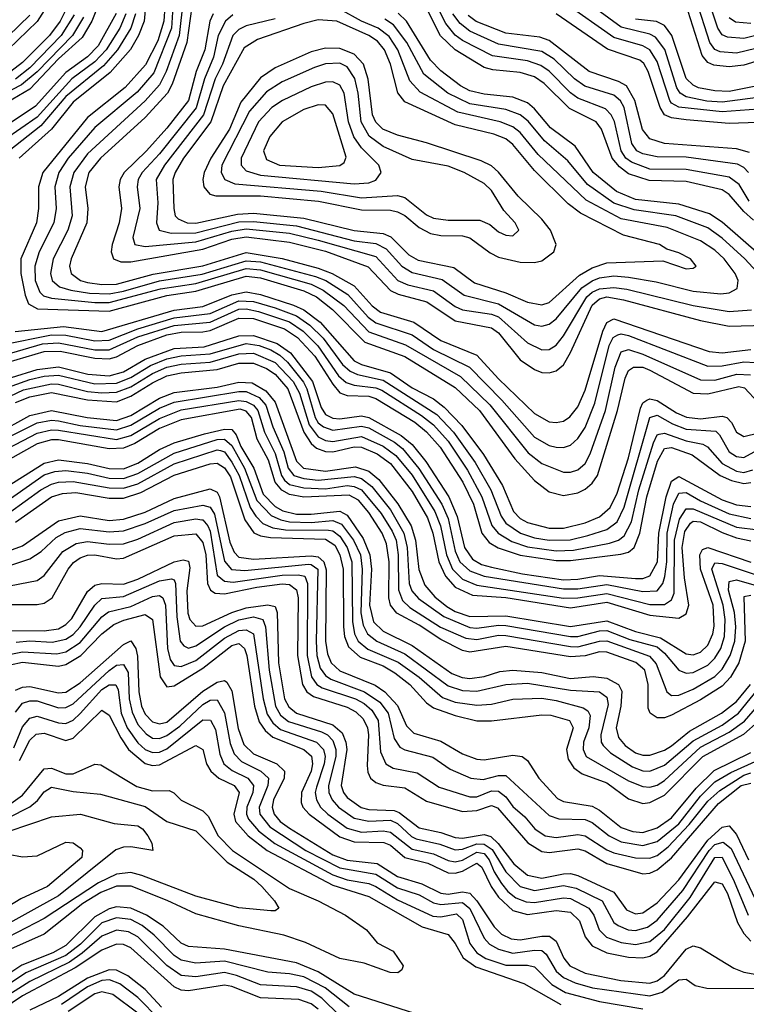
# Model space of a CAD drawing. Header units: inches. Extents: x 501365 to 657855, y 482276 to 547543.
# Tile 438 of 656: x 566202 to 568217, y 530443 to 533174. Entities that reach past the tile are written whole.
import ezdxf

# ---------------------------------------------------------------- set-up
doc = ezdxf.new("R2010")
doc.units = ezdxf.units.IN
doc.header["$MEASUREMENT"] = 0
doc.layers.add('A5563', color=7, linetype='Continuous')

msp = doc.modelspace()

# ---------------------------------------------------------------- linework, layer by layer
at = {"layer": 'A5563', "color": 5}
for points, elevation in [([(566630.5, 533269.5), (566623, 533150), (566573.6, 533026.4), (566527.5, 532972.5), (566410, 532874.3), (566336.7, 532790), (566310.9, 532750), (566299, 532710), (566302.7, 532650), (566296.6, 532610), (566256.3, 532530), (566243.5, 532490), (566244.9, 532450), (566257.8, 532417.8), (566267.9, 532407.9), (566290, 532401.2), (566410, 532389), (566450, 532389.5), (566592.4, 532427.6), (566690, 532442.4), (566830, 532483.6), (566870, 532480.2), (567010, 532440.4), (567043.2, 532423.2), (567101.3, 532381.3), (567170, 532308.1), (567272.1, 532272.1), (567424.1, 532184.1), (567505.7, 532105.7), (567612.3, 531972.3), (567650, 531943), (567710, 531918.5), (567730, 531918.5), (567750, 531925.1), (567770, 531943), (567784.2, 531970), (567826.5, 532090), (567853.2, 532210), (567870, 532252.3), (567890, 532258.8), (567930, 532246.2), (568090, 532174.7), (568130, 532174.3), (568190.6, 532190.6), (568228.7, 532188.7)], 3440), ([(568270, 532960.3), (568150, 532945.1), (568107.4, 532947.4), (568050, 532959.3), (568033.6, 532970), (568024.5, 532984.5), (567991.1, 533091.1), (567965.2, 533125.2), (567950, 533133.5), (567870, 533152.6), (567733.3, 533253.3)], 3340), ([(568270, 533135.9), (568210, 533121.9), (568164.8, 533124.8), (568150, 533131.9), (568138.4, 533150), (568101.1, 533261.1)], 3240), ([(566421.1, 533218.9), (566402.2, 533170), (566375.6, 533124.4), (566310, 533064.8), (566230, 532981.4), (566134.7, 532925.3)], 3280), ([(566289.1, 533230.9), (566250, 533168.3), (566170, 533091.4)], 3180), ([(566343.9, 533230), (566314.4, 533170), (566285, 533130), (566210, 533054.6), (566177.3, 533030)], 3220), ([(566550.8, 533210), (566547.3, 533170), (566531.5, 533130), (566509, 533091.1), (566452.8, 533027.2), (566350, 532944.7), (566290, 532870), (566200.4, 532790)], 3380), ([(566604, 533210), (566601.6, 533170), (566584.6, 533115.4), (566551.3, 533048.7), (566494.5, 532985.5), (566390, 532902.6), (566265.7, 532750), (566254.1, 532710), (566254.4, 532650), (566248.4, 532610), (566205.4, 532510), (566205.4, 532470), (566216.8, 532410), (566225.9, 532385.9), (566251.7, 532371.7), (566450, 532364.9), (566610, 532408.6), (566690, 532420.6), (566830, 532462.4), (566870, 532458), (566990, 532422), (567024.8, 532404.8), (567069.9, 532369.9), (567159.6, 532279.6), (567270, 532239.6), (567410, 532153.5), (567477, 532090), (567575.5, 531955.5), (567630, 531895.7), (567670, 531864.1), (567710, 531854.4), (567750, 531861.6), (567770, 531871.3), (567790, 531888.4), (567804.3, 531910), (567860.2, 532090), (567880.9, 532179.1), (567890, 532200.7), (567904.4, 532210), (567930, 532209.6), (567950, 532201.5), (568070, 532138.1), (568110, 532135.9), (568196.3, 532156.3), (568212.5, 532152.5), (568250, 532112.2)], 3420), ([(566655, 533230), (566643.9, 533130), (566608, 533030), (566590, 532993.2), (566550, 532948.3), (566390, 532801.7), (566352.4, 532750), (566341.4, 532710), (566347.6, 532630), (566335.3, 532590), (566294.9, 532510), (566287.2, 532470), (566292.3, 532450), (566312.7, 532432.7), (566343.6, 532423.6), (566395.5, 532415.5), (566450, 532413.8), (566490, 532420.5), (566590, 532449.2), (566708.2, 532468.2), (566830, 532505.3), (566870, 532501.9), (567021.9, 532461.9), (567050.6, 532450), (567111.9, 532411.9), (567168.6, 532348.6), (567190, 532333), (567290, 532299.3), (567350, 532259.2), (567449.6, 532209.6), (567538.7, 532118.8), (567630, 532015.8), (567670, 531992.3), (567690, 531988.2), (567710, 531987.4), (567730, 531993.7), (567750, 532011.8), (567770, 532043.1), (567797.1, 532110), (567836.8, 532270), (567847.5, 532292.5), (567860.4, 532299.6), (567870, 532302), (567890, 532297.5), (568110, 532212.8), (568150, 532213.3), (568210, 532225.2), (568242.6, 532222.6)], 3460), ([(566679.5, 533210), (566665.6, 533110), (566625, 532995), (566612.2, 532970), (566550, 532902), (566425.8, 532790), (566393.4, 532750), (566383.2, 532710), (566390.5, 532650), (566388.1, 532610), (566344.3, 532510), (566340.3, 532490), (566345, 532470), (566370.7, 532450.7), (566390, 532444.6), (566430, 532438.9), (566470, 532440.3), (566572.4, 532467.6), (566710, 532490.7), (566830, 532527.6), (566930, 532511), (567030, 532485), (567068.3, 532470), (567130, 532435.7), (567179.9, 532379.9), (567202.9, 532362.9), (567294.8, 532334.8), (567370, 532283.5), (567470, 532243.6), (567530, 532177.7), (567630, 532081.6), (567670, 532058.7), (567690, 532056.3), (567710, 532060.6), (567727.9, 532072.1), (567750, 532100.3), (567770, 532146), (567819.4, 532310), (567830, 532333.9), (567850, 532344.1), (568113.9, 532253.9), (568150, 532249.5), (568230, 532258.6)], 3480), ([(568237.4, 532617.4), (568210, 532641.8), (568170, 532688.9), (568150, 532701.4), (568050, 532724.5), (567947.8, 532727.8), (567890, 532746.1), (567865.2, 532765.2), (567844.9, 532790), (567815.6, 532870), (567800.4, 532890), (567727.2, 532927.2), (567656.4, 532996.4), (567630, 533014.8), (567590, 533027.5), (567514.2, 533034.2), (567490, 533041.1), (567410, 533090.2), (567369.2, 533129.1), (567321.8, 533221.8)], 3480), ([(568250, 532925.7), (568150, 532917.8), (568030, 532931.4), (568010, 532942.3), (568004.8, 532950), (567970, 533057.6), (567950, 533090.2), (567930, 533101.4), (567850, 533124), (567710, 533222)], 3360), ([(568270, 533100.1), (568190, 533081), (568144.2, 533084.2), (568130, 533091.1), (568115.7, 533110), (568077.8, 533230)], 3260), ([(566469.3, 533190.7), (566419.2, 533100.8), (566390, 533070.4), (566330, 533027.5), (566246.1, 532933.9), (566150.9, 532870)], 3320), ([(566496.5, 533190), (566479.9, 533150), (566441.5, 533090), (566410, 533056.5), (566346.1, 533010), (566250, 532903.7), (566159.7, 532840.3)], 3340), ([(566230, 533186.3), (566170, 533127.5)], 3160), ([(566523, 533190), (566509.9, 533150), (566473.3, 533090), (566434, 533046), (566330, 532961), (566260.8, 532879.2), (566172.5, 532810)], 3360), ([(566353.1, 533186.9), (566317, 533130), (566230, 533040.3), (566190, 533008.5)], 3240), ([(566738.3, 533190), (566729.2, 533170), (566715.8, 533090), (566691.8, 533030), (566670, 532949.4), (566610, 532872.7), (566553.9, 532810), (566492.1, 532750), (566480.6, 532730), (566476.5, 532710), (566484.7, 532650), (566477.9, 532610), (566458.7, 532550), (566455.6, 532530), (566462.4, 532510), (566482.2, 532502.2), (566510, 532502.3), (566710, 532537.4), (566790, 532565.1), (566830, 532571.5), (566950, 532556.8), (567050, 532531.4), (567168.4, 532488.4), (567230, 532422.2), (567252, 532412), (567331, 532391), (567410, 532338.2), (567510, 532319.3), (567530, 532304.8), (567590, 532230.1), (567630, 532203.4), (567650, 532195.4), (567670, 532194.1), (567690, 532199.9), (567710, 532216.7), (567730, 532251), (567790, 532381.5), (567810, 532399.9), (567830, 532404.6), (567876.7, 532396.7), (568090, 532339.1), (568170, 532323.8), (568270, 532326.6)], 3520), ([(566793.2, 533186.8), (566772.7, 533170), (566752.7, 533130), (566739.8, 533070), (566714.5, 533010), (566690.9, 532929.1), (566590, 532801.5), (566541.9, 532750), (566530.8, 532730), (566527.3, 532710), (566535.3, 532650), (566515.3, 532570), (566521.2, 532550), (566550, 532544.4), (566690, 532557.9), (566790, 532586.9), (566830, 532593.2), (566950, 532581.5), (567030, 532562.6), (567190, 532516.7), (567250.9, 532450), (567278.5, 532438.5), (567350, 532421.6), (567410, 532378.4), (567430, 532369.1), (567510, 532357.3), (567529.6, 532349.6), (567610, 532277.5), (567650, 532258), (567670, 532258.8), (567690, 532270.9), (567710, 532297.3), (567775.2, 532404.8), (567790, 532418.1), (567810, 532426.9), (567850, 532430.8), (567886.2, 532426.2), (568070, 532381.3), (568170, 532364.7), (568231.2, 532368.8)], 3540), ([(566910, 533176), (566830, 533156.7), (566810, 533146.2), (566793.5, 533130), (566764.3, 533050), (566743.9, 533010), (566711.7, 532910), (566603.6, 532770), (566580.3, 532730), (566585.3, 532665.3), (566581.2, 532610), (566589.2, 532590), (566621.8, 532581.8), (566690, 532582.9), (566810, 532612.8), (566850, 532614.3), (566970, 532601.9), (567130, 532560.5), (567190, 532553), (567218.2, 532538.2), (567261.4, 532490), (567290, 532472.1), (567373.2, 532453.2), (567434.5, 532410), (567530, 532385.9), (567630, 532327.4), (567650, 532323.9), (567670, 532329.1), (567690, 532344.4), (567760.8, 532430), (567790, 532449.7), (567810, 532457.4), (567850, 532463.4), (567890, 532459.9), (567967.1, 532447.1), (568070, 532421), (568146.9, 532413.1), (568170, 532416.5), (568191.5, 532428.5), (568194.6, 532450), (568186.2, 532470), (568155.6, 532510), (568130, 532534.3), (568090, 532560.6), (567997.8, 532597.8), (567870, 532621.7), (567773.4, 532673.4), (567640.2, 532800.2), (567590, 532861), (567570, 532876.5), (567534.3, 532890), (567416.8, 532916.8), (567312.3, 532972.3), (567284.1, 533004.1), (567250.7, 533090), (567226.7, 533126.7), (567195.8, 533150), (567149.6, 533169.6), (567090, 533202.8)], 3560), ([(568310, 532472.3), (568150, 532611.8), (568115.4, 532635.4), (568030, 532662), (567910, 532675.3), (567856.8, 532696.8), (567792.7, 532750), (567742.8, 532822.8), (567673.8, 532873.8), (567630, 532926.7), (567610, 532943.4), (567570, 532958.4), (567490, 532966.9), (567450, 532976.5), (567424.7, 532990), (567370, 533032), (567341.4, 533061.4), (567274.4, 533170), (567252, 533192)], 3520), ([(568225.3, 532670), (568196.9, 532716.9), (568170, 532737.1), (568050, 532758.2), (567950, 532759.5), (567898.3, 532778.3), (567883.2, 532790), (567870.3, 532810), (567851.2, 532891.2), (567842.1, 532910), (567826.7, 532926.7), (567750, 532956.3), (567730, 532970.9), (567670, 533031.3), (567647, 533047), (567610, 533059.3), (567513.1, 533073.1), (567430, 533115.6), (567410, 533130.6), (567383.4, 533163.4), (567363.1, 533203.1)], 3460), ([(568222.9, 532750), (568210, 532764), (568193, 532773), (568050, 532792), (567970, 532793), (567930, 532801.4), (567913.9, 532810), (567899.4, 532830), (567878, 532930), (567868.3, 532948.3), (567850, 532964.3), (567769.7, 532989.7), (567740.8, 533010), (567684.1, 533064.1), (567650, 533085.3), (567530, 533106), (567450, 533141.6), (567423.4, 533163.4), (567403.2, 533190)], 3440), ([(568225.6, 532805.6), (568190, 532815.5), (567990, 532830.6), (567950, 532843.2), (567929, 532869), (567908.3, 532950), (567884.5, 532990), (567862.7, 533002.7), (567780.9, 533030), (567670, 533116.4), (567644.9, 533124.9), (567550, 533136.5), (567468.2, 533168.2), (567445.5, 533185.5)], 3420), ([(568248.5, 532888.5), (568170, 532885.9), (568050, 532896.1), (568010, 532901.9), (567990, 532910), (567977.9, 532930), (567944.9, 533030), (567932.5, 533052.5), (567921.5, 533061.5), (567832.1, 533092.1), (567689.7, 533189.7)], 3380), ([(568303.6, 533076.4), (568210, 533047.4), (568170, 533042.5), (568127.5, 533047.5), (568110, 533055.3), (568094.7, 533074.7), (568056.1, 533196.1)], 3280), ([(566378.9, 533181.1), (566348.5, 533130), (566250, 533028.7), (566207.3, 532992.7), (566122.1, 532950)], 3260), ([(568268.3, 532450), (568212.7, 532510), (568150, 532567.6), (568110, 532596.7), (568021.3, 532630), (567906, 532646), (567850, 532665), (567776.6, 532716.6), (567722.5, 532782.5), (567657.3, 532837.3), (567612, 532892), (567590.2, 532910.2), (567550, 532924.5), (567450, 532940.5), (567389, 532970), (567322.5, 533022.5), (567276, 533110), (567239.1, 533159.1), (567214.8, 533174.8)], 3540), ([(568290, 532998.2), (568170, 532974.4), (568130, 532976.1), (568084.9, 532984.9), (568070, 532991.9), (568050.4, 533010.4), (568010.3, 533130), (567990, 533157.6), (567968.3, 533168.3), (567910, 533174.9)], 3320), ([(568230, 533163.2), (568187.1, 533167.1), (568170, 533178.9)], 3220), ([(566189.1, 532309.1), (566323.1, 532323.1), (566430, 532308.5), (566630, 532368), (566710, 532378.4), (566790, 532411), (566830, 532419.1), (566870, 532411.4), (566961.5, 532381.5), (566990, 532369), (567035, 532335), (567130, 532227.3), (567150, 532217), (567230, 532194.7), (567290, 532152.4), (567350, 532121.8), (567379.5, 532099.5), (567428.5, 532048.5), (567488, 531968), (567541.4, 531881.4), (567571.9, 531810), (567590, 531790.6), (567610, 531779.6), (567670, 531763.5), (567710, 531763.6), (567770, 531778.4), (567810, 531794.6), (567839.5, 531820.5), (567859, 531861), (567890, 531958.6), (567924.1, 532095.9), (567930, 532111), (567941.4, 532118.6), (567950, 532122.2), (567970, 532117.3), (568023.1, 532083.1), (568051.1, 532071.1), (568090, 532066.9), (568150, 532074.2), (568163.3, 532070), (568176.3, 532056.3), (568190, 532029.3), (568210, 532017.6), (568290, 532037)], 3380), ([(566152.1, 532272.1), (566290, 532299.6), (566330, 532298.6), (566410, 532282.9), (566450, 532284.5), (566530, 532316.4), (566630, 532346.4), (566730, 532359.1), (566810, 532394.2), (566850, 532392.5), (566910, 532374.9), (566970, 532352.1), (567006.6, 532326.6), (567043.8, 532290), (567097.5, 532217.5), (567118.6, 532198.6), (567138.4, 532190), (567210, 532174.4), (567359.1, 532079.1), (567405.5, 532030), (567465.4, 531945.4), (567508.9, 531870), (567536.9, 531796.9), (567550, 531777.6), (567591, 531750), (567630, 531736.8), (567670, 531729.9), (567728.5, 531731.5), (567777.2, 531742.8), (567830, 531759.4), (567859.1, 531780.9), (567878.4, 531821.6), (567950, 532070.6), (567970, 532077.1), (568012.4, 532052.4), (568050, 532038.3), (568132.4, 532032.4), (568142.8, 532022.8), (568170, 531975.6), (568190, 531962.2), (568210, 531959.6), (568290, 532002.6)], 3360), ([(566141.5, 532238.5), (566265.6, 532274.4), (566310, 532277.1), (566410, 532258.1), (566450, 532257.9), (566530, 532293.7), (566630, 532325.6), (566730, 532334.6), (566810, 532370.5), (566830, 532371.7), (566864.6, 532364.6), (566950, 532335.6), (566988.2, 532310), (567029.2, 532269.1), (567086.3, 532186.3), (567107.5, 532167.6), (567130, 532160.5), (567190, 532153), (567205.9, 532145.9), (567316.4, 532076.4), (567349.7, 532049.7), (567390, 532004.8), (567443.9, 531923.9), (567483.2, 531850), (567511.1, 531771.1), (567529.3, 531749.3), (567566.7, 531726.7), (567610, 531711.4), (567690, 531700.3), (567737.4, 531702.6), (567837.9, 531722.1), (567862.6, 531730), (567878.2, 531741.8), (567898.5, 531781.5), (567919.5, 531870), (567959.4, 532000.6), (567970, 532022.2), (567975.4, 532024.6), (567990, 532027.3), (568050, 532006), (568096.8, 531996.8), (568109.4, 531989.4), (568150, 531943), (568190, 531921.3), (568210, 531917.5), (568235, 531925)], 3340), ([(566170, 532224.3), (566270, 532253.2), (566314.4, 532254.4), (566410, 532234.6), (566450, 532232.7), (566470, 532238.5), (566530, 532270.4), (566610, 532300), (566650, 532307.5), (566710, 532307.7), (566730, 532311.8), (566810, 532346.2), (566850, 532345.3), (566936.2, 532316.2), (566972.7, 532292.7), (567020.8, 532240.8), (567070, 532162.5), (567090, 532139), (567110, 532131.7), (567170, 532129.3), (567190, 532122.9), (567297.4, 532057.4), (567330.5, 532030.5), (567368.2, 531988.2), (567431.3, 531891.3), (567460.5, 531830), (567483.2, 531750), (567503.6, 531723.6), (567529.1, 531709.1), (567590, 531688.7), (567690, 531673.6), (567730, 531673.5), (567869, 531691), (567890, 531697.2), (567905.8, 531710), (567921.4, 531750), (567941.3, 531850), (567970.6, 531949.4), (567990, 531984.3), (568010, 531986.8), (568066.6, 531966.6), (568145, 531910), (568175.6, 531895.6), (568210, 531887.4), (568230, 531890)], 3320), ([(566178.9, 532181.1), (566250, 532203.2), (566310, 532210.9), (566390.8, 532190.8), (566450, 532186.1), (566490, 532196.7), (566550, 532232.1), (566630, 532261.9), (566713.8, 532266.2), (566810, 532297.3), (566850, 532298.2), (566915.9, 532275.9), (566952.6, 532250), (567013.8, 532170), (567038.1, 532098.1), (567050, 532079), (567070, 532068.9), (567090, 532066.8), (567150, 532074.6), (567170, 532070.5), (567260.3, 532020.3), (567290, 531995.6), (567328.6, 531948.6), (567392, 531850), (567415.6, 531795.6), (567435.2, 531710), (567457.3, 531677.3), (567482.7, 531662.7), (567510, 531655.1), (567596.7, 531636.7), (567710, 531620.6), (567750, 531621.9), (567810, 531632.4), (567910, 531623.5), (567930, 531624.1), (567950, 531631.6), (567970.5, 531670), (567974.1, 531750), (567994.5, 531850), (568010, 531893.5), (568030, 531906.9), (568150, 531842.4), (568190, 531827.8), (568230, 531823.5)], 3280), ([(566181.4, 532158.6), (566230, 532175.9), (566270, 532185.5), (566310, 532187.4), (566410, 532163.7), (566470, 532165.7), (566510, 532181.2), (566565, 532215), (566610, 532233.1), (566650, 532241.5), (566730, 532246.6), (566830, 532275.7), (566866.3, 532270), (566898.1, 532258.1), (566923.6, 532243.6), (566944.3, 532224.3), (566988.7, 532168.7), (566998.2, 532150), (567021.2, 532070), (567030, 532055.4), (567044.3, 532044.3), (567070, 532035.7), (567150, 532046.8), (567170, 532041.7), (567241.6, 532001.6), (567264, 531984), (567309.3, 531929.3), (567372.5, 531830), (567390, 531790), (567410, 531699.8), (567422.5, 531670), (567450, 531645.2), (567490, 531630.8), (567710, 531595), (567750, 531595.6), (567830, 531607.6), (567930, 531587.8), (567970, 531589.4), (567985.2, 531610), (567991, 531629), (567996.6, 531670), (567997.7, 531750), (568015.4, 531830), (568030, 531860.2), (568050, 531862.5), (568090, 531839.3), (568170, 531803.3), (568230, 531790)], 3260), ([(566175.6, 532130), (566212.6, 532147.4), (566290, 532164.2), (566310, 532163.2), (566390, 532142.9), (566430, 532138.4), (566470, 532140.5), (566510, 532155.4), (566570, 532192.7), (566610, 532209.9), (566650, 532218), (566730, 532223.5), (566810, 532247.4), (566850, 532248.5), (566910, 532222.7), (566960, 532170), (566977.7, 532137.8), (567004.5, 532050), (567030, 532016.8), (567050, 532006.7), (567070, 532004), (567150, 532017.9), (567210, 531990.9), (567245.3, 531965.3), (567290.2, 531910.2), (567353.1, 531810), (567369.1, 531770), (567385.5, 531690), (567401.9, 531650), (567430, 531622.1), (567470, 531605.7), (567710, 531569.6), (567750, 531569.9), (567830, 531582.6), (567950, 531552), (567990, 531551.5), (568010, 531564.3), (568016.9, 531583.1), (568018.2, 531730), (568032, 531788), (568050, 531816.7), (568070, 531817.2), (568190, 531765.9), (568250, 531759.1)], 3240), ([(566190, 532111.8), (566230, 532128.1), (566290, 532140), (566390, 532119.4), (566470, 532114.3), (566510, 532129.2), (566570, 532166.9), (566610, 532185.6), (566650, 532193.9), (566750, 532203.2), (566810, 532221), (566850, 532221.5), (566886.6, 532206.6), (566910, 532190.5), (566945.5, 532150), (566990, 532030), (567010, 531998.3), (567025, 531985), (567050, 531976), (567070, 531975.6), (567130, 531989), (567150, 531988.4), (567193.8, 531970), (567230, 531942.7), (567290, 531865.3), (567332.5, 531792.5), (567347.4, 531750), (567364.5, 531670), (567383.1, 531630), (567410, 531599.7), (567457.6, 531577.6), (567550, 531571.4), (567730, 531542.9), (567830, 531557.9), (567950, 531522.1), (568030, 531514.2), (568050, 531525.7), (568057.6, 531550), (568045.5, 531625.5), (568039.4, 531710), (568046.2, 531753.8), (568062.3, 531777.7), (568070, 531782.8), (568090, 531781.5), (568150, 531751.2), (568190, 531736.9), (568230, 531728.7)], 3220), ([(566136.2, 532023.8), (566230, 532076.1), (566290, 532089.5), (566389.3, 532070), (566470, 532062.2), (566510, 532076.3), (566590, 532123.6), (566630, 532139.5), (566750, 532154.8), (566810, 532168.7), (566846.7, 532166.7), (566884.8, 532144.8), (566910, 532112.9), (566969.4, 531949.4), (566989.4, 531930), (567050, 531921.6), (567133.3, 531933.3), (567170, 531921.5), (567198.2, 531898.2), (567251, 531831), (567287.2, 531770), (567299.4, 531730), (567309.1, 531649.1), (567325.5, 531605.5), (567352.9, 531572.9), (567386.4, 531546.4), (567410, 531532.5), (567450, 531518.7), (567550, 531520.1), (567730, 531490.6), (567830, 531506.8), (567910, 531476.9), (567979.2, 531459.2), (568050, 531415), (568070, 531412.4), (568090, 531419.4), (568110, 531439.2), (568124, 531470), (568128.1, 531491.9), (568125.2, 531550), (568090.4, 531650), (568087.9, 531690), (568095.2, 531704.8), (568110, 531709.8), (568230, 531668.8)], 3180), ([(566090, 531976), (566250, 532055.4), (566290, 532063.1), (566310, 532061.5), (566370, 532047.8), (566470, 532035.9), (566510, 532048.8), (566590, 532096), (566630, 532112.8), (566810, 532142.8), (566830, 532142.4), (566865.7, 532125.7), (566884.2, 532104.2), (566904.1, 532044.1), (566934.8, 531974.8), (566946.4, 531930), (566962.6, 531910), (566990, 531901.1), (567030, 531896.5), (567130, 531906.9), (567150, 531901.3), (567179, 531879), (567230, 531814.6), (567267.6, 531750), (567276.5, 531710), (567282.2, 531610), (567289.3, 531589.3), (567308.1, 531568.1), (567378.3, 531518.3), (567450, 531488.4), (567470, 531486.3), (567530, 531494.5), (567550, 531493.2), (567730, 531463.1), (567750, 531463), (567810, 531479.1), (567830, 531479.3), (567894.3, 531454.3), (567970, 531434), (567990, 531417), (568030, 531369.7), (568050, 531361), (568070, 531363), (568110, 531383.2), (568130, 531403), (568146.5, 531430), (568156.6, 531463.4), (568158.3, 531510), (568153, 531550), (568121.2, 531650), (568130, 531667.3), (568150, 531665.1), (568250, 531632.6)], 3160), ([(566110, 531954.3), (566250, 532027.1), (566290, 532036.2), (566310, 532035.2), (566470, 532009), (566510, 532020.7), (566590, 532068), (566650, 532091.8), (566810, 532117.3), (566830, 532115), (566850, 532104.8), (566862.6, 532090), (566880.8, 532030), (566910.7, 531970.7), (566927.6, 531910), (566936.4, 531896.4), (566950, 531884.7), (566990, 531875.1), (567050, 531872.9), (567110, 531881.7), (567130, 531879.4), (567150, 531869.7), (567204.4, 531804.4), (567235.3, 531755.3), (567245.8, 531730), (567252, 531690), (567252.3, 531592.3), (567263.3, 531563.3), (567283.8, 531543.8), (567369.4, 531489.4), (567438.8, 531458.8), (567470, 531454.7), (567530, 531466.4), (567550, 531465.4), (567730, 531435), (567750, 531434.6), (567810, 531450.5), (567830, 531450.6), (567948.6, 531408.6), (567967.2, 531387.2), (567997.1, 531310), (568010, 531299.5), (568030, 531300.2), (568070, 531316.9), (568130, 531352.4), (568150, 531372.6), (568172.1, 531410), (568185, 531450), (568187.7, 531490), (568184.1, 531530), (568168.1, 531591.9), (568170, 531615.4), (568190, 531620), (568270, 531597.3)], 3140), ([(568230, 531577.2), (568210, 531572.9), (568214.2, 531450), (568196.2, 531390), (568173.7, 531350), (568150, 531325), (568090, 531287.3), (568010, 531244.9), (567990, 531237.8), (567970, 531237.5), (567950.3, 531250.3), (567944.7, 531264.7), (567945.3, 531330), (567936.1, 531370), (567910.9, 531390.9), (567830, 531419.9), (567810, 531420.3), (567770, 531409.7), (567730, 531406.6), (567550, 531435.6), (567450, 531419.9), (567430, 531424.3), (567370, 531454.5), (567310, 531494.2), (567247.9, 531527.9), (567230, 531550), (567225.4, 531570), (567226.5, 531670), (567219.6, 531719.6), (567207.5, 531750), (567170, 531806.5), (567141.2, 531841.2), (567115.4, 531855.4), (566990, 531849.5), (566950, 531857.1), (566928.7, 531868.7), (566910.9, 531890.9), (566892.2, 531952.2), (566860.6, 532010), (566845, 532070), (566830, 532088.4), (566813.2, 532093.2), (566650, 532063.9), (566590, 532039.6), (566521.4, 531998.6), (566490, 531985), (566450, 531983.8), (566310, 532008.4), (566290, 532008.8), (566250, 531997.6), (566129.7, 531930.3)], 3120), ([(566150, 531867.9), (566270, 531944.2), (566310, 531952.7), (566390, 531943.1), (566450, 531929.3), (566490, 531928.5), (566530, 531943.7), (566590, 531981.9), (566630, 532000.2), (566714.5, 532025.5), (566770, 532038.2), (566790, 532037.3), (566802.7, 532022.7), (566815.3, 531990), (566851, 531930), (566877.5, 531857.5), (566910, 531823.9), (566931.5, 531811.5), (566970, 531802.6), (567010, 531802), (567090, 531810.5), (567110, 531799.4), (567154.7, 531734.7), (567173.4, 531690), (567177.2, 531650), (567172.1, 531550), (567183.5, 531503.5), (567210, 531477.5), (567290, 531437.8), (567400.2, 531360.2), (567429.3, 531349.3), (567450, 531347), (567490, 531352.5), (567534, 531366), (567570, 531369.5), (567650, 531362.8), (567730, 531346.8), (567792.2, 531352.2), (567830, 531347.7), (567862.8, 531330), (567871.5, 531311.5), (567869.2, 531270), (567856.5, 531210), (567862.6, 531182.6), (567880.8, 531160.8), (567910, 531140), (567930, 531133.6), (567950, 531133.9), (567990, 531148.2), (568010, 531160.3), (568059.6, 531200.4), (568148.3, 531250), (568190, 531282.9), (568228.4, 531330)], 3080), ([(566170, 531841), (566270, 531911.2), (566299, 531921), (566330, 531923.3), (566390, 531916.1), (566450, 531902.2), (566490, 531901.4), (566530, 531914.9), (566630, 531971.3), (566750, 532009.2), (566770, 532010.3), (566790, 531993), (566825.6, 531930), (566860, 531840), (566899, 531799), (566926.3, 531786.3), (566950, 531781.5), (567010, 531779.2), (567070, 531784.5), (567094.2, 531774.2), (567127.5, 531730), (567146.7, 531690), (567152.1, 531650), (567148.3, 531528.3), (567154.1, 531494.1), (567166.9, 531470), (567192.2, 531450), (567270, 531415.3), (567390, 531326.1), (567430, 531313.6), (567470, 531311.4), (567550, 531330.2), (567610, 531333.4), (567730, 531313.8), (567810, 531309.8), (567830, 531294.9), (567834.1, 531274.1), (567813.8, 531190), (567814.8, 531170), (567820.4, 531160.4), (567840.8, 531140.8), (567901.4, 531101.4), (567930, 531090.7), (567950, 531089.6), (567990, 531106.6), (568070, 531173.6), (568150, 531217.5), (568195.4, 531250), (568260, 531330)], 3060), ([(566173.2, 531806.8), (566260.2, 531870), (566290, 531885.9), (566310, 531891.3), (566350, 531893.1), (566450, 531875.2), (566490, 531874.6), (566530, 531886.7), (566630, 531941.5), (566750, 531981.1), (566758.7, 531978.7), (566770, 531974.9), (566790, 531946.5), (566810.4, 531910), (566840.9, 531820.9), (566856.5, 531796.5), (566876.5, 531776.5), (566904.4, 531764.4), (566939, 531759), (567058.3, 531758.3), (567070, 531756.4), (567090, 531741.6), (567109.9, 531710), (567123.4, 531670), (567124.6, 531504.6), (567130.2, 531470.2), (567140.8, 531450), (567167.7, 531427.7), (567251.9, 531391.9), (567309.5, 531350), (567374.3, 531294.3), (567410, 531281.3), (567470, 531272.4), (567510, 531275.1), (567570, 531289.3), (567650, 531291.6), (567690, 531286), (567765.1, 531265.1), (567777.3, 531257.3), (567783.9, 531243.9), (567780, 531210), (567765.3, 531170), (567764.6, 531150), (567773.4, 531130), (567890, 531062.8), (567930, 531046.9), (567950, 531045.4), (567970, 531051.1), (567990, 531063.7), (568090, 531155.9), (568170, 531197.8), (568211.9, 531228.1), (568265.4, 531290)], 3040), ([(566190, 531779.9), (566290, 531850.7), (566320.4, 531859.6), (566357.2, 531862.8), (566450, 531846.5), (566490, 531847), (566537.9, 531862.1), (566630, 531910.3), (566730, 531941.8), (566750, 531944.1), (566770, 531930.5), (566786.3, 531906.3), (566826.3, 531786.3), (566851, 531751), (566870, 531742), (566897.7, 531737.7), (567050, 531733), (567076.1, 531716.1), (567089.9, 531690), (567098.7, 531650), (567099.7, 531490), (567102.9, 531462.9), (567114.1, 531434.1), (567146.1, 531406.1), (567210, 531381.6), (567242.7, 531362.7), (567284.3, 531330), (567330, 531278.7), (567350, 531264.8), (567410, 531244), (567470, 531229.6), (567510, 531229.6), (567650, 531246.2), (567674.8, 531245.2), (567727.2, 531230), (567737, 531210), (567718.9, 531150), (567723.3, 531123.3), (567738.5, 531098.5), (567762.3, 531082.3), (567830, 531056.8), (567890, 531013.1), (567930, 530999.8), (567950, 531002.3), (567990, 531022.9), (568096.9, 531130), (568210, 531192.1), (568250, 531227.7)], 3020), ([(566132.9, 531687.1), (566210, 531714.2), (566310, 531784.3), (566370, 531797.6), (566450, 531785), (566490, 531788.5), (566550, 531808.3), (566630, 531845.9), (566730, 531872.7), (566750, 531862.9), (566756.3, 531850), (566784.7, 531724.7), (566796.8, 531696.8), (566810, 531683.1), (566850, 531677.4), (567010, 531687.2), (567030, 531683.8), (567045.8, 531670), (567052.1, 531647.9), (567050.2, 531450), (567055.3, 531415.3), (567065.5, 531390), (567090, 531367.4), (567187.9, 531327.9), (567215, 531310), (567250, 531271.5), (567274.9, 531214.9), (567294.9, 531194.9), (567370, 531172.8), (567430, 531137.6), (567470, 531123.1), (567490, 531121.1), (567570, 531134), (567595.9, 531130), (567610, 531119), (567642.1, 531070), (567693.7, 531013.7), (567710, 531005.7), (567790, 530992.8), (567810, 530981.7), (567870, 530933), (567902.1, 530922.1), (567930, 530919.7), (567970, 530932), (568010, 530959.9), (568078, 531042), (568128.1, 531091.9), (568230, 531140.9)], 2980), ([(566150, 531651.2), (566230, 531678.1), (566261.1, 531698.9), (566302.8, 531737.2), (566328.4, 531751.6), (566370, 531762.3), (566450, 531753), (566490, 531756.1), (566550, 531776.8), (566630, 531812.8), (566710, 531827), (566730, 531821.5), (566741.9, 531802), (566770, 531671.7), (566789.2, 531649.2), (566826.5, 531646.5), (567003.3, 531663.3), (567010, 531663.2), (567028.4, 531650), (567023.8, 531450), (567026.4, 531410), (567035.6, 531375.6), (567050, 531354.6), (567064.6, 531344.6), (567158.5, 531310), (567201, 531281), (567224.1, 531250), (567240.1, 531180.1), (567256.2, 531156.2), (567270, 531148.4), (567348, 531128), (567395.5, 531095.5), (567453.4, 531070), (567486.9, 531066.9), (567530, 531077.5), (567550, 531077.6), (567670, 530966.8), (567697.4, 530957.4), (567770, 530955.4), (567790, 530947.5), (567836.6, 530910), (567870, 530893.3), (567930, 530883.9), (567970, 530894.3), (568030, 530943.9), (568090, 531020.1), (568130, 531059.7), (568174.1, 531085.9), (568250, 531119.9)], 2960), ([(566150, 531598.9), (566250, 531618.4), (566270, 531632.4), (566321.6, 531698.4), (566359, 531721), (566390, 531726.9), (566450, 531718.7), (566490, 531720), (566530, 531733.2), (566630, 531778.9), (566690, 531789.1), (566707, 531787), (566710, 531786.3), (566724.1, 531770), (566730, 531755.6), (566750, 531633.3), (566770, 531616.2), (566794.1, 531614.1), (566930, 531633.4), (566974.4, 531634.4), (566993, 531630), (566999.9, 531610), (566998.8, 531410), (567011, 531351), (567025.9, 531330), (567040.4, 531320.4), (567133, 531290), (567157.2, 531277.2), (567178.3, 531258.3), (567196.1, 531230), (567203, 531143), (567217.1, 531110), (567237.7, 531097.7), (567304.6, 531084.6), (567365.1, 531045.1), (567450, 531018), (567470, 531018.7), (567510, 531034.7), (567530, 531033.7), (567550, 531018.3), (567570, 530991.8), (567602.8, 530962.8), (567630.8, 530930), (567659.4, 530910), (567690, 530905.8), (567750, 530914.1), (567770, 530910.7), (567830, 530871.1), (567850, 530862.8), (567910, 530849.1), (567950, 530848.1), (567970, 530856.1), (568000.2, 530879.8), (568058.6, 530941.4), (568110, 531006.1), (568143.7, 531036.3), (568210, 531078.2), (568230, 531084.8)], 2940), ([(566130, 531552.2), (566250, 531551.7), (566270, 531555.1), (566291.7, 531570), (566336.7, 531650), (566351.4, 531668.6), (566370, 531681.3), (566390, 531688.4), (566410, 531689.2), (566470, 531678.5), (566490, 531679.9), (566630, 531742.3), (566690, 531747.5), (566710, 531723.8), (566718.1, 531690), (566722.8, 531610), (566731.5, 531591.5), (566743.6, 531583.6), (566770, 531581.3), (566859.8, 531600.2), (566930, 531609), (566950, 531607.7), (566970, 531592.9), (566973.9, 531570), (566972, 531410), (566986, 531330), (566998.7, 531310), (567016.5, 531296.5), (567110, 531267.1), (567134.5, 531254.5), (567154.5, 531234.5), (567166.6, 531210), (567169.4, 531190), (567165.5, 531105.5), (567167, 531087), (567174.9, 531070), (567190, 531058.3), (567210, 531051), (567270, 531043.8), (567330, 531006), (567430, 530977.9), (567470, 530980.6), (567510, 530994.5), (567527.5, 530987.5), (567611.3, 530891.3), (567650, 530867), (567670, 530864.1), (567750, 530874.6), (567770, 530868.2), (567830, 530833.3), (567930, 530804.5), (567950, 530806.7), (567970, 530815.6), (568010, 530848.8), (568140.3, 530999.7), (568203.1, 531050), (568230, 531056.4)], 2920), ([(566170, 531480.1), (566270, 531479.1), (566310, 531484.4), (566330, 531496.3), (566346.6, 531513.4), (566390, 531587.5), (566410, 531605.8), (566430, 531610), (566490, 531607.9), (566530, 531622.3), (566630, 531670), (566655.6, 531675.6), (566670, 531671.8), (566673.7, 531653.7), (566665.2, 531590), (566668.2, 531528.2), (566674.1, 531510), (566690, 531491.4), (566710, 531492.6), (566790, 531529.7), (566830, 531542.2), (566890, 531551.2), (566910, 531546.3), (566916.4, 531530), (566919.4, 531390), (566936.6, 531290), (566948.2, 531268.2), (566970, 531250), (567070, 531218.5), (567096.3, 531196.3), (567106.6, 531170), (567108.8, 531150), (567093.6, 531050), (567099.9, 531030), (567110, 531017), (567149, 530989), (567170, 530983.5), (567240.5, 530980.5), (567254.6, 530974.6), (567310, 530932.2), (567370, 530919.6), (567410, 530905.8), (567430, 530904.2), (567490, 530914.4), (567508.2, 530908.2), (567529.3, 530889.3), (567572.3, 530832.3), (567610, 530800.8), (567650, 530792.8), (567710, 530804.6), (567730, 530805.7), (567750, 530800), (567850, 530753.8), (567884.8, 530704.8), (567910, 530693.7), (567930, 530697.1), (567970, 530724.2), (568030, 530788.3), (568110, 530898.1), (568150, 530934), (568170, 530938.1), (568190, 530914.4), (568223.6, 530843.6)], 2880), ([(566192.4, 531447.6), (566230, 531450.7), (566292.4, 531447.6), (566330, 531455.5), (566350, 531468.3), (566370, 531490), (566410, 531549.8), (566430, 531568.4), (566490, 531574.3), (566590, 531617.7), (566622.6, 531622.6), (566630, 531620.3), (566634.2, 531610), (566637.6, 531517.6), (566647.2, 531450), (566657, 531437), (566670, 531431), (566690, 531437.6), (566769.9, 531490), (566810, 531509.2), (566850, 531517.9), (566876.1, 531510), (566883.9, 531490), (566893.7, 531370), (566911, 531270), (566925.2, 531245.2), (566947, 531227), (567038.5, 531198.5), (567055.5, 531190), (567070, 531174.5), (567078.3, 531150), (567078.8, 531130), (567058.8, 531050), (567059.4, 531030), (567068.3, 531010), (567086.2, 530990), (567130, 530959.2), (567170, 530950.5), (567230, 530953.4), (567250, 530944.3), (567288.4, 530908.4), (567301.5, 530901.5), (567367.1, 530887.1), (567410, 530871.4), (567430, 530873.5), (567470, 530888.3), (567490, 530887), (567512.4, 530872.4), (567550, 530810.5), (567590, 530769.8), (567630, 530758.7), (567710, 530772.3), (567745.4, 530765.4), (567817.6, 530730), (567849.5, 530670), (567861.3, 530661.3), (567889.7, 530649.7), (567910, 530647.8), (567943.3, 530656.7), (567970, 530676.3), (568041.3, 530758.7), (568113.9, 530870), (568130, 530886.3), (568152.9, 530892.9), (568174.7, 530874.7), (568250, 530716.9)], 2860), ([(566168.1, 531411.9), (566210, 531420.1), (566304.8, 531415.2), (566330, 531420.5), (566370, 531446.4), (566430, 531517.4), (566448.4, 531531.6), (566510, 531545.9), (566570, 531574.4), (566590, 531577), (566598.9, 531570), (566606.2, 531550), (566611.7, 531430), (566619.5, 531399.5), (566630, 531382.6), (566650, 531379.8), (566690, 531396.8), (566770, 531458.3), (566810, 531479.3), (566830, 531482), (566850, 531470.8), (566877.4, 531290), (566888.1, 531248.1), (566903.7, 531223.7), (566925.2, 531205.2), (567025.3, 531170), (567044.4, 531150), (567048.8, 531130), (567046.2, 531110), (567024.9, 531044.9), (567021.8, 531030), (567024.7, 531010), (567036.5, 530990), (567056.2, 530970), (567110, 530931.7), (567150, 530920.6), (567210, 530924.2), (567230, 530920.3), (567290, 530873.1), (567350, 530860.7), (567390, 530842.2), (567410, 530838.2), (567430, 530843.2), (567470, 530865.4), (567490, 530860.9), (567503.7, 530843.7), (567517.9, 530810), (567538, 530778), (567555.8, 530755.8), (567577.9, 530737.9), (567606.8, 530726.8), (567630, 530725.2), (567710, 530738.7), (567730, 530736), (567780.1, 530710), (567794.1, 530690), (567809.4, 530649.4), (567829.4, 530629.4), (567870, 530614.2), (567910, 530608.7), (567950, 530617.3), (567990, 530650.9), (568061, 530739), (568130, 530850), (568150, 530851.5), (568183.7, 530783.8), (568222.4, 530690)], 2840), ([(566175.8, 531384.2), (566210, 531391.6), (566310, 531381), (566330, 531385.5), (566371.7, 531410), (566430, 531470), (566463.2, 531496.8), (566491.2, 531508.8), (566550, 531524), (566570.2, 531510.2), (566591.1, 531351.1), (566610, 531323.4), (566630, 531326), (566710, 531375.3), (566790, 531438.4), (566810, 531443.2), (566825.4, 531430), (566832, 531410), (566853.2, 531270), (566866, 531226), (566882.3, 531202.3), (566903.8, 531183.8), (566990.1, 531150.1), (567010.8, 531130.8), (567014.2, 531110), (567010.5, 531090), (566983.6, 531030), (566982.6, 531002.6), (566987.3, 530990), (567005.2, 530970), (567090, 530907.6), (567130, 530893.8), (567211.9, 530891.9), (567230, 530884.1), (567270.2, 530850.2), (567334.2, 530834.1), (567390, 530808), (567410, 530806.6), (567430, 530811.9), (567470, 530834.8), (567483.3, 530823.3), (567509.1, 530770), (567530, 530740), (567570, 530703.4), (567610, 530692.4), (567690, 530703.3), (567730, 530698.2), (567754.7, 530674.7), (567770.6, 530630), (567790, 530605.1), (567830, 530585.5), (567890, 530573.7), (567930, 530572.1), (567950, 530576.4), (567970, 530588.1), (568054.4, 530685.6), (568130, 530783.1), (568150, 530777.5), (568164.7, 530750), (568192.4, 530670), (568210, 530639.7), (568230, 530618.1)], 2820), ([(566190, 531314), (566210, 531322.8), (566230, 531324.7), (566310, 531306.6), (566330, 531309), (566370, 531334.7), (566490, 531441.3), (566510, 531450.9), (566523.6, 531430), (566528.3, 531408.3), (566532.8, 531310), (566540, 531270), (566550, 531247.7), (566570, 531226.4), (566590, 531220.7), (566610, 531225.5), (566710, 531311.8), (566750, 531336.5), (566770, 531341.3), (566776.4, 531336.4), (566790, 531312.4), (566808.1, 531208.1), (566823.6, 531163.6), (566850, 531137.2), (566914.8, 531110), (566936.1, 531090), (566935.1, 531070), (566905.6, 531010), (566902.4, 530990), (566908, 530970), (566924.7, 530950), (566950, 530931.3), (567070, 530857.4), (567110, 530842.9), (567193.8, 530833.8), (567250, 530797.6), (567317.5, 530777.5), (567370, 530750.8), (567390, 530748.7), (567430, 530754.6), (567450, 530750.9), (567469.5, 530730), (567517.5, 530657.5), (567537.9, 530637.9), (567564.7, 530624.7), (567590, 530621.4), (567650, 530632.3), (567671.6, 530631.6), (567690, 530618.1), (567710.6, 530570.6), (567728.1, 530550), (567769.8, 530529.8), (567868.9, 530508.9), (567950, 530501.5), (567970, 530508.1), (567990, 530522.8), (568050, 530595.6), (568070, 530605.6), (568090, 530599.8), (568182.8, 530542.8), (568210, 530531.9), (568410, 530495.8)], 2780), ([(566190, 531253.5), (566210, 531278), (566230, 531284.8), (566250, 531284.3), (566310, 531265.6), (566330, 531266.3), (566350, 531276.4), (566450, 531368.9), (566470, 531383.4), (566490, 531385.6), (566503, 531363), (566505.9, 531290), (566513.6, 531253.6), (566530, 531219), (566552.7, 531192.7), (566570, 531181.3), (566590, 531180.3), (566610, 531188.2), (566645.8, 531214.2), (566710, 531274.4), (566730, 531286.6), (566750, 531287.8), (566770, 531251.5), (566786, 531166), (566797.2, 531137.2), (566816.7, 531116.7), (566870.9, 531090), (566892.2, 531070), (566890.2, 531050), (566865.7, 530990), (566868.3, 530970), (566895.5, 530935.5), (566995.8, 530870), (567090, 530821.8), (567190, 530804.3), (567250, 530766.3), (567310, 530746.8), (567350, 530724.1), (567370, 530719.5), (567430, 530725.2), (567450, 530708.8), (567490, 530626.1), (567505.3, 530610), (567530, 530595.5), (567570, 530584.9), (567630, 530593.6), (567650, 530592.1), (567661.8, 530581.8), (567690, 530534.9), (567710, 530517.4), (567742.4, 530502.4), (567791, 530489), (567950, 530466.3), (567983.4, 530476.6), (568030, 530511.1), (568050, 530513.2), (568075.6, 530495.6), (568107.5, 530487.6), (568270, 530486.6)], 2760), ([(566185.5, 531154.5), (566210, 531212.4), (566230, 531236.8), (566250, 531242.2), (566310, 531223.5), (566330, 531221.9), (566350, 531231), (566370, 531249.1), (566430, 531315.7), (566450, 531329.3), (566468.8, 531328.8), (566475, 531315), (566483.8, 531250), (566500.4, 531210), (566530, 531168.4), (566550, 531149.4), (566570, 531141), (566590, 531142.3), (566610, 531151.8), (566710, 531231.7), (566730.9, 531230.9), (566744.9, 531204.9), (566756.6, 531136.6), (566767.9, 531110), (566791.1, 531091.1), (566834.2, 531070), (566850.3, 531050.3), (566848.4, 531030), (566831.7, 530990), (566831, 530970), (566836.9, 530956.9), (566864.1, 530924.1), (566909.3, 530889.3), (567070, 530802.5), (567110, 530788.3), (567170, 530778.2), (567190, 530770.2), (567250, 530732.6), (567347.3, 530687.3), (567370, 530685.5), (567413.8, 530693.8), (567430, 530678), (567450, 530611.6), (567470, 530585.4), (567494.9, 530570), (567550, 530552), (567610, 530551.7), (567630, 530546.8), (567677.7, 530497.7), (567715.8, 530475.8), (567810, 530451.2), (567930, 530430.4)], 2740), ([(566201, 531119), (566230, 531175.5), (566247.9, 531192.1), (566270, 531194.9), (566330, 531174.7), (566350, 531181.1), (566430, 531258.7), (566450, 531244.6), (566482, 531182), (566504.1, 531150), (566550, 531110.4), (566570, 531105), (566590, 531107.2), (566690, 531161), (566710, 531150.1), (566720.4, 531110), (566732.2, 531090), (566754.5, 531070), (566797, 531050), (566810.8, 531030.8), (566795.9, 530970), (566800.7, 530950), (566835.5, 530910), (566888.5, 530870), (567070, 530773.4), (567170, 530741.8), (567317.7, 530657.7), (567390, 530636.8), (567410, 530611.8), (567432.1, 530572.1), (567466.9, 530546.9), (567600.4, 530500.4), (567702.5, 530442.5)], 2720), ([(566078.4, 530930), (566210, 531023.1), (566270, 531096.5), (566290, 531097.7), (566330, 531082.2), (566350, 531082.1), (566410, 531108.9), (566427.4, 531107.4), (566526.8, 531046.8), (566570, 531035.3), (566616.1, 531036.1), (566629.7, 531029.7), (566649.5, 531009.5), (566710, 530979.9), (566724.8, 530964.8), (566752, 530910), (566792.2, 530870), (566950, 530764.3), (567030.1, 530730), (567105.4, 530690), (567163.6, 530650), (567193.2, 530613.2), (567237.3, 530590), (567265.8, 530550), (567261.7, 530538.3), (567250.7, 530530), (567229.1, 530530.9), (567157.2, 530557.2), (567090, 530569.7), (566994.5, 530614.5), (566934.5, 530634.5), (566810, 530661), (566690, 530693.5), (566611.1, 530731.1), (566511, 530771), (566470, 530770.6), (566427, 530753), (566377, 530723), (566270, 530637.8), (566168, 530592)], 2680), ([(566170, 530959.9), (566229.6, 530990.4), (566251.7, 531008.3), (566270, 531031.9), (566290, 531045.1), (566350, 531033), (566426.1, 531026.1), (566550, 530991.7), (566610, 530949.7), (566690, 530924), (566777.2, 530837.2), (566851.1, 530790), (566873.2, 530770), (566908.6, 530730), (566920.2, 530710), (566910, 530702.4), (566898, 530702), (566810, 530711), (566690, 530743.2), (566540.6, 530800.6), (566510, 530808.3), (566470, 530804.1), (566420.3, 530779.7), (566270, 530680.9), (566144.1, 530615.9)], 2660), ([(566170, 530922.3), (566290, 530963.3), (566370.3, 530970.3), (566464.2, 530944.2), (566530, 530937.6), (566542.5, 530930), (566557.2, 530910), (566568.4, 530890), (566570.8, 530870), (566510, 530879.4), (566490, 530879.1), (566468.4, 530871.6), (566310, 530743.9), (566130, 530644.7)], 2640), ([(566170, 530859.8), (566210, 530851.7), (566250, 530855), (566330, 530892.6), (566350, 530891), (566370, 530877.3), (566375.9, 530870), (566374.1, 530850), (566279.5, 530770), (566204.8, 530735.2), (566142.1, 530697.9)], 2620), ([(567297.7, 530417.7), (567130, 530471.3), (567030, 530532.8), (566970, 530557.8), (566770, 530596.1), (566670, 530603.5), (566650, 530613), (566599.6, 530659.6), (566553.4, 530690), (566510, 530709.7), (566470, 530713.2), (566450, 530708.1), (566410, 530686), (566330, 530606.1), (566294.1, 530585.9), (566208, 530552), (566084.5, 530470), (566056.5, 530443.5), (565997.6, 530370)], 2720), ([(567116.1, 530436.1), (567049.1, 530489.1), (566990, 530519.4), (566950, 530527.6), (566890, 530532.2), (566770, 530562.8), (566690, 530557.3), (566650, 530565.9), (566630, 530578.3), (566575.1, 530635.1), (566541.6, 530661.6), (566510, 530677.9), (566470, 530683.1), (566430, 530668.6), (566370.6, 530609.4), (566330, 530578.5), (566219, 530530), (566117.2, 530462.8), (566075.5, 530424.5)], 2740), ([(567090, 530411), (567040.2, 530460.2), (567010, 530479.2), (566970, 530491.8), (566870, 530496.9), (566802.9, 530522.9), (566770, 530530.8), (566690, 530519.1), (566650, 530523.2), (566610, 530551.1), (566530, 530630.4), (566503.9, 530643.9), (566470, 530649), (566430, 530632.4), (566375.6, 530584.4), (566340.3, 530559.7), (566230, 530506.5), (566140.6, 530450), (566097.1, 530410)], 2760), ([(567029.9, 530430), (567010, 530444.4), (566976.3, 530456.3), (566870, 530461.1), (566790, 530492.5), (566770, 530496), (566670, 530480.1), (566650, 530482.6), (566630, 530491.9), (566510, 530600.1), (566490, 530608.7), (566470, 530610), (566430, 530593.6), (566355.9, 530544.1), (566210, 530466.9), (566152.5, 530427.5)], 2780), ([(566594.8, 530434.8), (566550, 530484.3), (566502.2, 530522.2), (566470, 530537.7), (566450, 530538.4), (566390, 530515.5), (566310, 530465), (566230, 530426.4)], 2820), ([(566590, 530401.1), (566530, 530462), (566479.7, 530499.7), (566450.8, 530510.8), (566430, 530508.7), (566390, 530491.9), (566317.8, 530442.2)], 2840), ([(566530, 530418.3), (566460.5, 530470), (566430, 530477.2), (566410, 530472.5), (566336.5, 530423.5)], 2860)]:
    msp.add_lwpolyline(points, dxfattribs=dict(at, elevation=elevation))
for points, elevation in [([(567030, 533172.8), (566990, 533163.2), (566861.5, 533118.5), (566824.5, 533095.5), (566766.2, 532990), (566731.7, 532890), (566656.5, 532790), (566632.7, 532750), (566626.9, 532730), (566629.2, 532650), (566633, 532630), (566641.2, 532621.2), (566666.8, 532610), (566690, 532609), (566805.8, 532634.2), (566850, 532637.1), (566990, 532623.4), (567130, 532589.3), (567210, 532580.7), (567231.5, 532571.5), (567281.6, 532521.6), (567306.7, 532506.7), (567406.4, 532486.4), (567463.6, 532443.6), (567550, 532415.8), (567610, 532390.1), (567650, 532382.7), (567670, 532389.5), (567754.6, 532465.4), (567790, 532485.8), (567830, 532499.1), (567985.2, 532505.2), (568050, 532482.5), (568070, 532484.6), (568078, 532490), (568062.8, 532510), (568030, 532527.2), (567997.1, 532537.1), (567976, 532550), (567876.3, 532576.3), (567756.9, 532636.9), (567723.4, 532663.4), (567630, 532755.5), (567570, 532827.6), (567550, 532843.1), (567516.5, 532856.5), (567410, 532882), (567270, 532946.1), (567250.9, 532970.9), (567229.9, 533050.1), (567213.8, 533090), (567194.2, 533114.2), (567170, 533129.6), (567081.1, 533170)], 3580), ([(567050, 533094.3), (567010, 533084.2), (566910, 533040.1), (566870, 533012.2), (566815.3, 532944.7), (566783.9, 532870), (566731.6, 532790), (566713.1, 532750), (566709.4, 532730), (566712.3, 532710), (566729.6, 532690), (566745.5, 532685.5), (566870, 532685.4), (567030.5, 532670.5), (567150, 532646.3), (567230, 532645.6), (567250, 532641.2), (567270, 532630.3), (567310, 532596.9), (567340.9, 532580.9), (567370, 532575.2), (567430, 532574.3), (567450, 532569), (567506.9, 532526.9), (567530, 532515.5), (567590, 532501.4), (567630, 532500.4), (567650, 532505.3), (567683.1, 532530), (567689.4, 532550), (567674.5, 532590), (567650, 532620.8), (567584, 532684), (567530, 532750.6), (567510, 532768.2), (567482, 532782), (567330, 532832), (567250, 532853.2), (567209.2, 532870), (567189.2, 532889.2), (567180.5, 532910), (567168.6, 533008.6), (567155.4, 533050), (567130, 533078.2), (567090, 533093.8)], 3620), ([(567090, 533052.7), (567050, 533051.1), (567019.1, 533040.9), (566930, 533001.3), (566886.8, 532973.2), (566839.6, 532920.4), (566763, 532770), (566760.8, 532750), (566770.5, 532730.5), (566798.5, 532718.5), (567038.1, 532698.1), (567150, 532679.2), (567250, 532685.9), (567270, 532680.1), (567330, 532632.8), (567350, 532623.1), (567390, 532617.6), (567477.9, 532617.9), (567505.8, 532605.8), (567530, 532585.7), (567550, 532576.3), (567570, 532574.2), (567586.6, 532590), (567576.1, 532610), (567544.7, 532644.7), (567510, 532699.7), (567490, 532719.6), (567434.5, 532750), (567390, 532767.3), (567290, 532785.6), (567210, 532822.2), (567170.7, 532850.7), (567148.9, 532890), (567140.4, 532970), (567131, 533011), (567110, 533042.6)], 3640), ([(567070, 533001.5), (567050, 533000.8), (567010, 532987.3), (566931.1, 532950), (566901.1, 532930), (566864.6, 532890), (566816.5, 532790), (566816.4, 532770), (566830, 532754.3), (566870, 532742.2), (567130, 532718.9), (567170, 532720.8), (567190, 532728.4), (567204.7, 532750), (567198.2, 532770), (567150, 532818.3), (567128.8, 532848.8), (567114.2, 532890), (567101.8, 532970), (567090, 532991.7)], 3660), ([(567030, 532937.4), (566990, 532924.7), (566930.1, 532890), (566895.6, 532850), (566878.5, 532810), (566886.1, 532786.1), (566922.8, 532770), (567030, 532764), (567090, 532769.5), (567102.1, 532777.9), (567107.2, 532792.8), (567070, 532912.7), (567050, 532936.5)], 3680)]:
    msp.add_lwpolyline(points, close=True, dxfattribs=dict(at, elevation=elevation))

doc.saveas('drawing.dxf')
